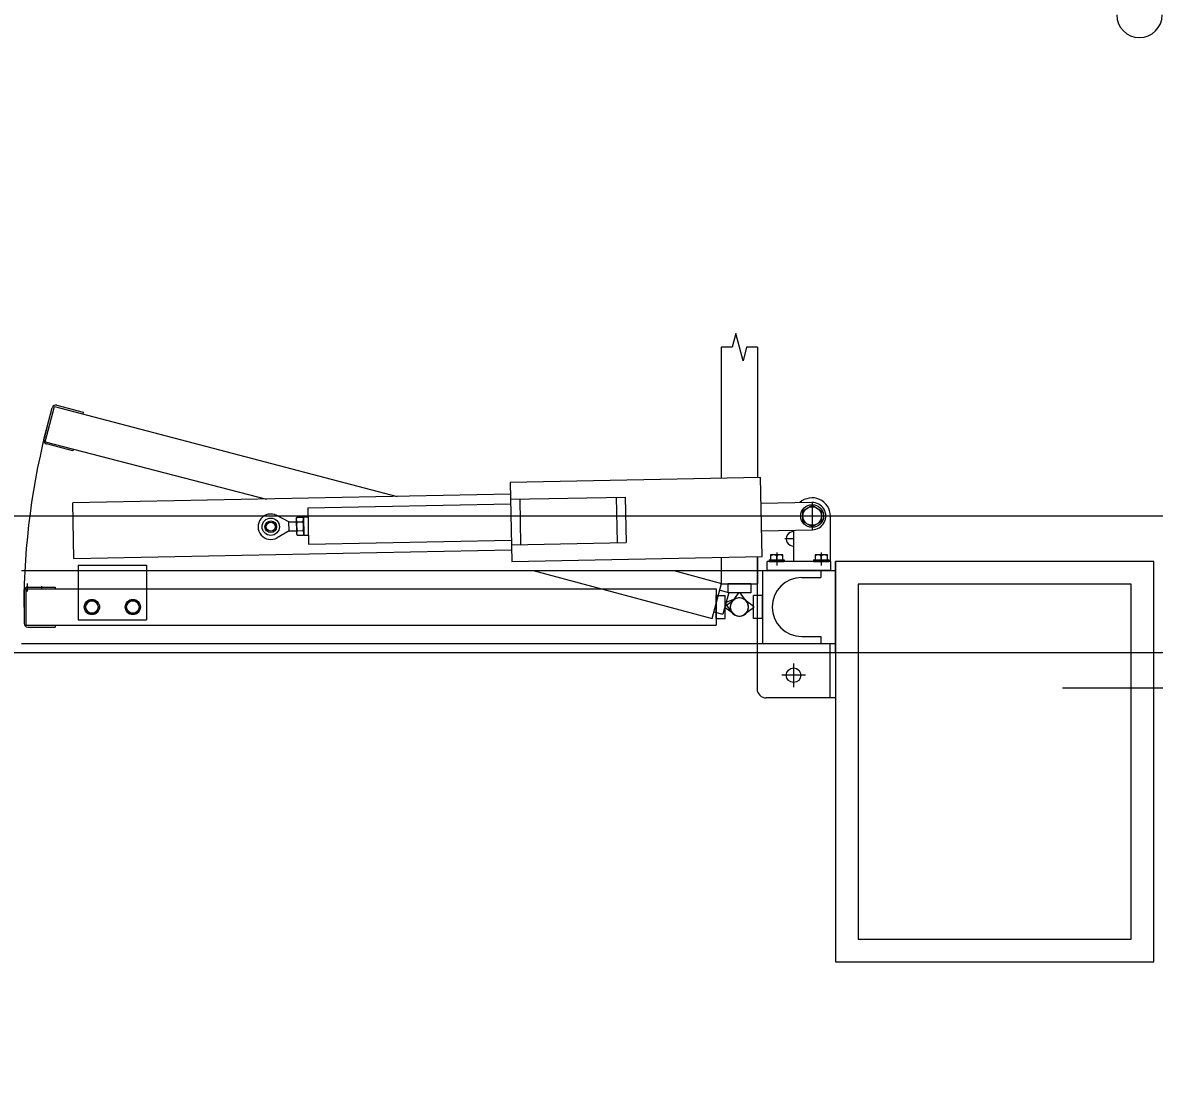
# Model space of a CAD drawing. Extents: x -264205 to -263659, y -1242401 to -1241986.
# Drawn here: x -263875.241 to -263873.997, y -1242087.918 to -1242086.765 of the extents above; entities that cross this region are included whole.
import ezdxf

# ---------------------------------------------------------------- set-up
doc = ezdxf.new("R2010")
doc.units = 0
doc.layers.add('PROJEKT_OBRUBNIKY_KOMUNIKACIE', color=7, linetype='Continuous')
doc.layers.add('SITUACIA_DSP_2D', color=7, linetype='Continuous')

msp = doc.modelspace()

# ---------------------------------------------------------------- linework, layer by layer
at = {"layer": 'PROJEKT_OBRUBNIKY_KOMUNIKACIE'}
msp.add_lwpolyline([(-263794.8928, -1242227.3822), (-263808.9678, -1242241.4572), (-263894.9678, -1242241.4572), (-263909.0427, -1242227.3822), (-263909.0427, -1242196.3327), (-263914.1428, -1242196.3327), (-263914.1428, -1242132.4327), (-263909.0427, -1242132.4327), (-263909.0427, -1242101.3822), (-263894.9678, -1242087.3072), (-263808.9678, -1242087.3072), (-263794.8928, -1242101.3822), (-263794.8928, -1242227.3822)], dxfattribs=at)
at = {"layer": 'SITUACIA_DSP_2D'}
for p, q in [((-263874.4575, -1242087.1066), (-263874.4615, -1242087.1216)), ((-263874.4495, -1242087.1366), (-263874.4575, -1242087.1066)), ((-263874.4735, -1242087.1216), (-263874.4735, -1242087.2657)), ((-263874.4615, -1242087.1216), (-263874.4735, -1242087.1216)), ((-263874.4455, -1242087.1216), (-263874.4495, -1242087.1366)), ((-263874.4335, -1242087.1216), (-263874.4455, -1242087.1216)), ((-263874.4335, -1242087.1216), (-263874.4335, -1242087.265)), ((-263875.2178, -1242087.2232), (-263875.2085, -1242087.1884)), ((-263875.2164, -1242087.2256), (-263875.2061, -1242087.187)), ((-263875.2061, -1242087.187), (-263874.8294, -1242087.2858)), ((-263875.2036, -1242087.1856), (-263875.1746, -1242087.1933)), ((-263875.1746, -1242087.1933), (-263875.1751, -1242087.1953)), ((-263875.2164, -1242087.2256), (-263874.9733, -1242087.2887)), ((-263875.186, -1242087.2358), (-263875.215, -1242087.2281)), ((-263875.1855, -1242087.2339), (-263875.186, -1242087.2358)), ((-263874.4304, -1242087.2649), (-263874.7053, -1242087.2704)), ((-263874.4286, -1242087.3519), (-263874.4304, -1242087.2649)), ((-263874.7053, -1242087.2704), (-263874.7036, -1242087.3573)), ((-263874.7051, -1242087.2834), (-263875.186, -1242087.2929)), ((-263874.7049, -1242087.2889), (-263874.5789, -1242087.2864)), ((-263874.6949, -1242087.2887), (-263874.6939, -1242087.3386)), ((-263874.5889, -1242087.2865), (-263874.5879, -1242087.3365)), ((-263874.5789, -1242087.2864), (-263874.5779, -1242087.3363)), ((-263874.3735, -1242087.2917), (-263874.3735, -1242087.3229)), ((-263875.1848, -1242087.3539), (-263875.186, -1242087.2929)), ((-263874.9276, -1242087.2983), (-263874.7048, -1242087.2939)), ((-263874.9276, -1242087.2983), (-263874.9268, -1242087.3383)), ((-263874.3738, -1242087.2923), (-263874.4298, -1242087.2934)), ((-263874.3837, -1242087.3014), (-263874.3735, -1242087.2955)), ((-263874.3837, -1242087.3132), (-263874.3837, -1242087.3014)), ((-263874.3735, -1242087.2955), (-263874.3633, -1242087.3014)), ((-263874.3633, -1242087.3014), (-263874.3633, -1242087.3132)), ((-263894.9678, -1242087.3072), (-263808.9678, -1242087.3072)), ((-263874.9485, -1242087.3137), (-263874.9619, -1242087.3067)), ((-263874.9485, -1242087.3137), (-263874.9403, -1242087.3135)), ((-263874.9483, -1242087.3237), (-263874.9485, -1242087.3137)), ((-263874.9404, -1242087.3101), (-263874.9397, -1242087.3087)), ((-263874.9404, -1242087.3101), (-263874.9401, -1242087.327)), ((-263874.9397, -1242087.3087), (-263874.9332, -1242087.3086)), ((-263874.9396, -1242087.3136), (-263874.9331, -1242087.3135)), ((-263874.9324, -1242087.3099), (-263874.9332, -1242087.3086)), ((-263874.9324, -1242087.3084), (-263874.9274, -1242087.3083)), ((-263874.9324, -1242087.3084), (-263874.932, -1242087.3284)), ((-263874.9324, -1242087.3099), (-263874.9321, -1242087.3269)), ((-263874.3579, -1242087.3073), (-263874.3891, -1242087.3073)), ((-263874.3735, -1242087.319), (-263874.3837, -1242087.3132)), ((-263874.3633, -1242087.3132), (-263874.3735, -1242087.319)), ((-263874.3535, -1242087.3573), (-263874.3535, -1242087.3073)), ((-263874.9483, -1242087.3237), (-263874.9614, -1242087.3312)), ((-263874.9483, -1242087.3237), (-263874.9401, -1242087.3235)), ((-263874.9401, -1242087.327), (-263874.9393, -1242087.3283)), ((-263874.9394, -1242087.3234), (-263874.9329, -1242087.3233)), ((-263874.9393, -1242087.3283), (-263874.9328, -1242087.3282)), ((-263874.9321, -1242087.3269), (-263874.9328, -1242087.3282)), ((-263874.932, -1242087.3284), (-263874.927, -1242087.3283)), ((-263874.4292, -1242087.3234), (-263874.3732, -1242087.3223)), ((-263874.394, -1242087.3227), (-263874.394, -1242087.3419)), ((-263874.3935, -1242087.3573), (-263874.3935, -1242087.3227)), ((-263874.9268, -1242087.3383), (-263874.704, -1242087.3338)), ((-263874.7039, -1242087.3388), (-263874.5779, -1242087.3363)), ((-263874.3935, -1242087.3323), (-263874.4036, -1242087.3323)), ((-263875.1848, -1242087.3539), (-263874.7038, -1242087.3443)), ((-263874.7036, -1242087.3573), (-263874.4286, -1242087.3519)), ((-263874.4735, -1242087.3528), (-263874.4735, -1242087.3818)), ((-263874.434, -1242087.352), (-263874.434, -1242087.3673)), ((-263874.4335, -1242087.352), (-263874.4335, -1242087.3818)), ((-263874.4057, -1242087.35), (-263874.4193, -1242087.35)), ((-263874.4193, -1242087.35), (-263874.4193, -1242087.3555)), ((-263874.4125, -1242087.3474), (-263874.4125, -1242087.3618)), ((-263874.4125, -1242087.3555), (-263874.4125, -1242087.3509)), ((-263874.4057, -1242087.3555), (-263874.4057, -1242087.35)), ((-263874.3567, -1242087.35), (-263874.3703, -1242087.35)), ((-263874.3703, -1242087.35), (-263874.3703, -1242087.3555)), ((-263874.3635, -1242087.3474), (-263874.3635, -1242087.3618)), ((-263874.3635, -1242087.3555), (-263874.3635, -1242087.3509)), ((-263874.3567, -1242087.3555), (-263874.3567, -1242087.35)), ((-263875.18, -1242087.3613), (-263875.18, -1242087.3673)), ((-263875.18, -1242087.3613), (-263875.105, -1242087.3613)), ((-263875.105, -1242087.3613), (-263875.105, -1242087.3673)), ((-263874.423, -1242087.3673), (-263874.423, -1242087.3573)), ((-263874.353, -1242087.3573), (-263874.423, -1242087.3573)), ((-263874.4209, -1242087.3555), (-263874.4041, -1242087.3555)), ((-263874.4209, -1242087.3555), (-263874.4209, -1242087.3573)), ((-263874.4209, -1242087.3573), (-263874.4041, -1242087.3573)), ((-263874.4193, -1242087.3555), (-263874.4057, -1242087.3555)), ((-263874.4041, -1242087.3555), (-263874.4041, -1242087.3573)), ((-263874.3719, -1242087.3555), (-263874.3551, -1242087.3555)), ((-263874.3719, -1242087.3555), (-263874.3719, -1242087.3573)), ((-263874.3719, -1242087.3573), (-263874.3551, -1242087.3573)), ((-263874.3703, -1242087.3555), (-263874.3567, -1242087.3555)), ((-263874.3551, -1242087.3555), (-263874.3551, -1242087.3573)), ((-263874.353, -1242087.3673), (-263874.353, -1242087.3573)), ((-263874.348, -1242087.4573), (-263874.348, -1242087.3573)), ((-263873.998, -1242087.3573), (-263874.348, -1242087.3573)), ((-263874.348, -1242087.3573), (-263874.348, -1242087.7973)), ((-263873.998, -1242087.7973), (-263873.998, -1242087.3573)), ((-263875.2425, -1242087.3673), (-263874.348, -1242087.3673)), ((-263875.18, -1242087.3673), (-263875.18, -1242087.4213)), ((-263875.105, -1242087.3673), (-263875.105, -1242087.4213)), ((-263874.6801, -1242087.3673), (-263874.4833, -1242087.42)), ((-263874.5255, -1242087.3673), (-263874.473, -1242087.3813)), ((-263874.434, -1242087.3673), (-263874.434, -1242087.4473)), ((-263874.428, -1242087.3673), (-263874.428, -1242087.4473)), ((-263874.353, -1242087.3673), (-263874.423, -1242087.3673)), ((-263874.385, -1242087.3748), (-263874.364, -1242087.3748)), ((-263874.364, -1242087.3673), (-263874.364, -1242087.3748)), ((-263875.2395, -1242087.3893), (-263875.2395, -1242087.4253)), ((-263875.2375, -1242087.3873), (-263874.479, -1242087.3873)), ((-263875.2375, -1242087.3873), (-263875.2375, -1242087.4273)), ((-263875.2357, -1242087.3903), (-263875.2357, -1242087.3813)), ((-263875.2355, -1242087.3853), (-263875.2055, -1242087.3853)), ((-263875.2204, -1242087.3843), (-263875.2204, -1242087.3873)), ((-263875.2055, -1242087.3853), (-263875.2055, -1242087.3873)), ((-263874.4833, -1242087.42), (-263874.473, -1242087.3813)), ((-263874.479, -1242087.3873), (-263874.479, -1242087.4273)), ((-263874.4749, -1242087.3886), (-263874.4652, -1242087.3912)), ((-263874.4735, -1242087.3818), (-263874.4335, -1242087.3818)), ((-263874.4652, -1242087.3912), (-263874.4717, -1242087.4153)), ((-263874.441, -1242087.3818), (-263874.466, -1242087.3818)), ((-263874.466, -1242087.3818), (-263874.466, -1242087.3918)), ((-263874.441, -1242087.3818), (-263874.441, -1242087.3918)), ((-263874.023, -1242087.3823), (-263874.323, -1242087.3823)), ((-263874.323, -1242087.3823), (-263874.323, -1242087.7723)), ((-263874.023, -1242087.7723), (-263874.023, -1242087.3823)), ((-263875.1689, -1242087.4005), (-263875.1729, -1242087.4073)), ((-263875.1611, -1242087.4005), (-263875.1689, -1242087.4005)), ((-263875.1572, -1242087.4073), (-263875.1611, -1242087.4005)), ((-263875.1239, -1242087.4005), (-263875.1279, -1242087.4073)), ((-263875.1161, -1242087.4005), (-263875.1239, -1242087.4005)), ((-263875.1122, -1242087.4073), (-263875.1161, -1242087.4005)), ((-263874.479, -1242087.3948), (-263874.469, -1242087.3948)), ((-263874.479, -1242087.4198), (-263874.479, -1242087.3948)), ((-263874.469, -1242087.4198), (-263874.469, -1242087.3948)), ((-263874.469, -1242087.4063), (-263874.4594, -1242087.3992)), ((-263874.4682, -1242087.4023), (-263874.4687, -1242087.4042)), ((-263874.4572, -1242087.398), (-263874.4682, -1242087.4023)), ((-263874.441, -1242087.3918), (-263874.466, -1242087.3918)), ((-263874.4545, -1242087.3918), (-263874.4616, -1242087.4013)), ((-263874.4525, -1242087.3918), (-263874.4545, -1242087.3918)), ((-263874.4455, -1242087.4013), (-263874.4525, -1242087.3918)), ((-263874.4476, -1242087.3992), (-263874.438, -1242087.4063)), ((-263874.428, -1242087.3948), (-263874.438, -1242087.3948)), ((-263874.438, -1242087.4198), (-263874.438, -1242087.3948)), ((-263874.428, -1242087.4198), (-263874.428, -1242087.3948)), ((-263875.1729, -1242087.4073), (-263875.1689, -1242087.4141)), ((-263875.1689, -1242087.4141), (-263875.1611, -1242087.4141)), ((-263875.1611, -1242087.4141), (-263875.1572, -1242087.4073)), ((-263875.1279, -1242087.4073), (-263875.1239, -1242087.4141)), ((-263875.1239, -1242087.4141), (-263875.1161, -1242087.4141)), ((-263875.1161, -1242087.4141), (-263875.1122, -1242087.4073)), ((-263874.4814, -1242087.4127), (-263874.4717, -1242087.4153)), ((-263874.469, -1242087.4083), (-263874.469, -1242087.4063)), ((-263874.4594, -1242087.4153), (-263874.469, -1242087.4083)), ((-263874.4687, -1242087.4042), (-263874.4613, -1242087.4135)), ((-263874.438, -1242087.4083), (-263874.4476, -1242087.4153)), ((-263874.438, -1242087.4063), (-263874.438, -1242087.4083)), ((-263875.2375, -1242087.4273), (-263874.479, -1242087.4273)), ((-263875.2055, -1242087.4273), (-263875.2055, -1242087.4293)), ((-263875.18, -1242087.4213), (-263875.105, -1242087.4213)), ((-263874.479, -1242087.4198), (-263874.469, -1242087.4198)), ((-263874.428, -1242087.4198), (-263874.438, -1242087.4198)), ((-263875.2355, -1242087.4293), (-263875.2055, -1242087.4293)), ((-263874.385, -1242087.4398), (-263874.364, -1242087.4398)), ((-263874.364, -1242087.4398), (-263874.364, -1242087.4473)), ((-263875.2425, -1242087.4473), (-263874.348, -1242087.4473)), ((-263874.434, -1242087.4473), (-263874.434, -1242087.4973)), ((-263874.354, -1242087.4473), (-263874.354, -1242087.5073)), ((-263894.5809, -1242087.4572), (-263809.3546, -1242087.4572)), ((-263874.394, -1242087.4693), (-263874.394, -1242087.4953)), ((-263874.381, -1242087.4823), (-263874.407, -1242087.4823)), ((-263873.9019, -1242087.4964), (-263874.0985, -1242087.4964)), ((-263874.348, -1242087.5073), (-263874.424, -1242087.5073)), ((-263874.323, -1242087.7723), (-263874.023, -1242087.7723)), ((-263874.348, -1242087.7973), (-263873.998, -1242087.7973))]:
    msp.add_line(p, q, dxfattribs=at)
for centre, radius in [((-263874.3735, -1242087.3073), 0.0126), ((-263874.3735, -1242087.3073), 0.0102), ((-263874.9684, -1242087.3191), 0.00952), ((-263874.9684, -1242087.3191), 0.00645), ((-263874.9684, -1242087.3191), 0.005), ((-263875.165, -1242087.4073), 0.0084), ((-263875.165, -1242087.4073), 0.0068), ((-263875.12, -1242087.4073), 0.0084), ((-263875.12, -1242087.4073), 0.0068), ((-263874.394, -1242087.4823), 0.008)]:
    msp.add_circle(centre, radius, dxfattribs=at)
for centre, radius, start, end in [((-263874.0139, -1242086.7564), 0.025, 180, 0), ((-263875.2046, -1242087.1894), 0.004, 75, 165), ((-263874.4535, -1242087.4073), 0.7862, 165, 180), ((-263875.214, -1242087.2242), 0.004, 165, 255), ((-263874.3735, -1242087.3073), 0.02, 0, 132.5496), ((-263874.3735, -1242087.3073), 0.015, 271.14, 91.14), ((-263874.9684, -1242087.3191), 0.014, 62.4029, 299.8771), ((-263874.9361, -1242087.3111), 0.00432, 146.5466, 215.7334), ((-263874.9241, -1242087.3182), 0.0161, 163.4401, 198.8399), ((-263874.9396, -1242087.3136), 0.0001, 271.14, 340.3268), ((-263874.9367, -1242087.3111), 0.00432, 326.5466, 35.7334), ((-263874.9331, -1242087.3135), 0.0001, 201.9532, 271.14), ((-263874.9484, -1242087.3187), 0.0161, 343.4401, 18.8399), ((-263874.9358, -1242087.3258), 0.00432, 146.5466, 215.7334), ((-263874.9364, -1242087.3258), 0.00432, 326.5466, 35.7334), ((-263874.394, -1242087.3323), 0.008, 86.4167, 273.5833), ((-263874.4159, -1242087.3568), 0.0068, 60, 120), ((-263874.4091, -1242087.3568), 0.0068, 60, 120), ((-263874.3669, -1242087.3568), 0.0068, 60, 120), ((-263874.3601, -1242087.3568), 0.0068, 60, 120), ((-263874.385, -1242087.4073), 0.0325, 90, 270), ((-263875.2355, -1242087.3893), 0.004, 90, 180), ((-263874.4535, -1242087.4073), 0.01, 53.6139, 306.3861), ((-263874.4535, -1242087.4073), 0.01, 143.6139, 36.3861), ((-263874.4535, -1242087.4073), 0.01, 218.6139, 111.3861), ((-263874.4535, -1242087.4073), 0.01, 233.6139, 126.3861), ((-263875.2355, -1242087.4253), 0.004, 180, 270), ((-263874.424, -1242087.4973), 0.01, 180, 270)]:
    msp.add_arc(centre, radius, start, end, dxfattribs=at)

doc.saveas('drawing.dxf')
